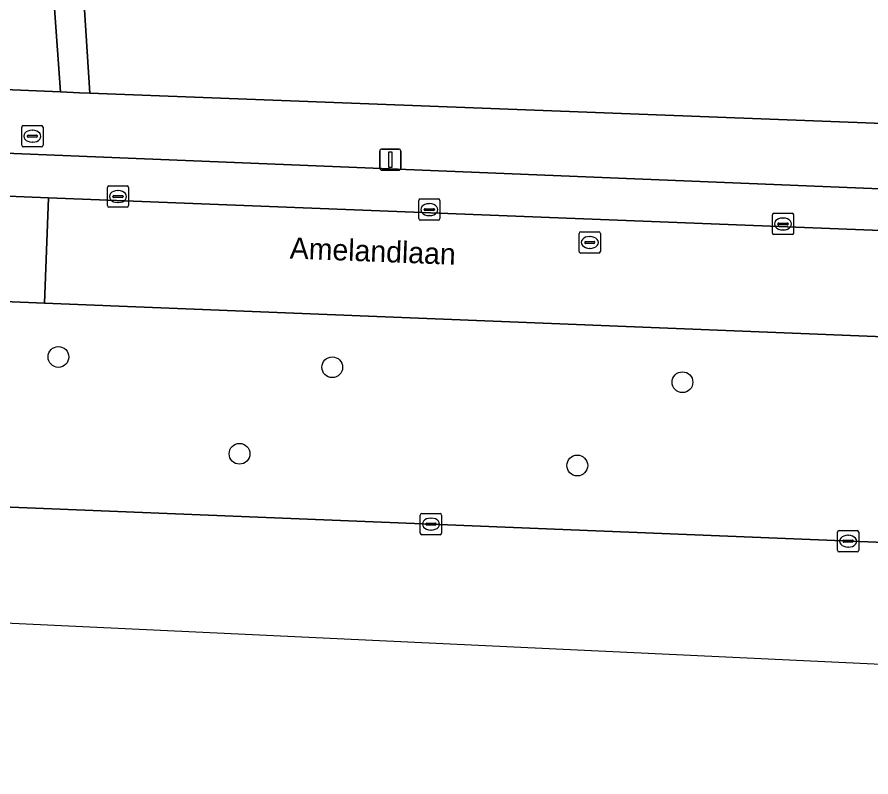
# Model space of a CAD drawing. Extents: x 159680 to 160786, y 387323 to 388340.
# Drawn here: x 160610.99 to 160651.16, y 387486.64 to 387522.39 of the extents above; entities that cross this region are included whole.
import ezdxf

# ---------------------------------------------------------------- set-up
doc = ezdxf.new("R2010")
doc.units = 0
for name, color, linetype in [('IMGEO_Boom', 7, 'Continuous'), ('IMGEO_Erf', 7, 'Continuous'), ('IMGEO_Kolk', 7, 'Continuous'), ('IMGEO_Lichtmast', 7, 'Continuous'), ('IMGEO_Openbare_ruimte_label', 7, 'Continuous'), ('IMGEO_Parkeervlak_open', 7, 'Continuous'), ('IMGEO_Rijbaan_lokaal_open', 7, 'Continuous'), ('IMGEO_Rioolput', 7, 'Continuous'), ('IMGEO_Verkeerseiland_groen', 7, 'Continuous'), ('IMGEO_Voetpad_open', 7, 'Continuous')]:
    doc.layers.add(name, color=color, linetype=linetype)

msp = doc.modelspace()

# ---------------------------------------------------------------- linework, layer by layer
at = {"layer": 'IMGEO_Boom'}
for centre in [(160612.939, 387506.399), (160625.822, 387505.914), (160642.295, 387505.211), (160621.459, 387501.842), (160637.348, 387501.291)]:
    msp.add_circle(centre, 0.489, dxfattribs=at)
at = {"layer": 'IMGEO_Erf'}
for points in [[(160611.621, 387538.496), (160610.699, 387538.439), (160610.986, 387533.779), (160603.638, 387533.326), (160597.337, 387532.938), (160591.036, 387532.549), (160584.736, 387532.161), (160578.435, 387531.772), (160572.134, 387531.384), (160565.833, 387530.995), (160559.532, 387530.607), (160553.232, 387530.219), (160547.738, 387529.88), (160548.128, 387521.567), (160613.042, 387518.867)], [(160671.422, 387535.808), (160670.463, 387535.746), (160670.764, 387531.084), (160663.921, 387530.643), (160657.629, 387530.237), (160651.337, 387529.831), (160645.045, 387529.425), (160638.752, 387529.019), (160632.461, 387528.613), (160626.169, 387528.207), (160619.877, 387527.801), (160613.864, 387527.413), (160614.419, 387518.812), (160672.649, 387516.579)]]:
    msp.add_lwpolyline(points, close=True, dxfattribs=at)
at = {"layer": 'IMGEO_Kolk'}
for p, q in [((160615.242, 387513.52), (160615.242, 387514.372)), ((160615.317, 387514.446), (160616.169, 387514.446)), ((160615.73, 387514.226), (160615.755, 387514.226)), ((160616.243, 387514.372), (160616.243, 387513.52)), ((160615.501, 387513.94), (160615.501, 387513.952)), ((160615.939, 387513.903), (160615.541, 387513.903)), ((160615.544, 387513.989), (160615.942, 387513.989)), ((160615.753, 387513.666), (160615.728, 387513.666)), ((160615.985, 387513.952), (160615.985, 387513.94)), ((160629.888, 387512.906), (160629.888, 387513.758)), ((160629.963, 387513.832), (160630.815, 387513.832)), ((160630.889, 387513.758), (160630.889, 387512.906)), ((160616.169, 387513.446), (160615.317, 387513.446)), ((160630.147, 387513.326), (160630.147, 387513.338)), ((160630.585, 387513.289), (160630.187, 387513.289)), ((160630.19, 387513.375), (160630.588, 387513.375)), ((160630.376, 387513.612), (160630.401, 387513.612)), ((160630.631, 387513.338), (160630.631, 387513.326)), ((160630.399, 387513.052), (160630.374, 387513.052)), ((160646.526, 387512.231), (160646.526, 387513.083)), ((160646.601, 387513.157), (160647.453, 387513.157)), ((160647.014, 387512.937), (160647.039, 387512.937)), ((160647.527, 387513.083), (160647.527, 387512.231)), ((160630.815, 387512.832), (160629.963, 387512.832)), ((160646.785, 387512.651), (160646.785, 387512.663)), ((160647.223, 387512.614), (160646.825, 387512.614)), ((160646.828, 387512.7), (160647.226, 387512.7)), ((160647.269, 387512.663), (160647.269, 387512.651)), ((160647.453, 387512.157), (160646.601, 387512.157)), ((160647.037, 387512.377), (160647.012, 387512.377)), ((160629.964, 387498.107), (160629.964, 387498.959)), ((160630.039, 387499.033), (160630.891, 387499.033)), ((160630.452, 387498.813), (160630.477, 387498.813)), ((160630.965, 387498.959), (160630.965, 387498.107)), ((160630.223, 387498.527), (160630.223, 387498.539)), ((160630.661, 387498.49), (160630.263, 387498.49)), ((160630.266, 387498.576), (160630.664, 387498.576)), ((160630.707, 387498.539), (160630.707, 387498.527)), ((160630.891, 387498.033), (160630.039, 387498.033)), ((160630.475, 387498.253), (160630.45, 387498.253)), ((160649.589, 387497.303), (160649.589, 387498.155)), ((160649.664, 387498.229), (160650.516, 387498.229)), ((160650.077, 387498.009), (160650.102, 387498.009)), ((160650.59, 387498.155), (160650.59, 387497.303)), ((160649.848, 387497.723), (160649.848, 387497.735)), ((160650.286, 387497.686), (160649.888, 387497.686)), ((160649.891, 387497.772), (160650.289, 387497.772)), ((160650.332, 387497.735), (160650.332, 387497.723)), ((160650.516, 387497.229), (160649.664, 387497.229)), ((160650.1, 387497.449), (160650.075, 387497.449))]:
    msp.add_line(p, q, dxfattribs=at)
for points in [[(160615.242, 387513.52), (160615.242, 387514.372)], [(160615.317, 387514.446), (160616.169, 387514.446)], [(160616.243, 387514.372), (160616.243, 387513.52)], [(160629.888, 387512.906), (160629.888, 387513.758)], [(160629.963, 387513.832), (160630.815, 387513.832)], [(160630.889, 387513.758), (160630.889, 387512.906)], [(160616.169, 387513.446), (160615.317, 387513.446)], [(160646.526, 387512.231), (160646.526, 387513.083)], [(160646.601, 387513.157), (160647.453, 387513.157)], [(160647.527, 387513.083), (160647.527, 387512.231)], [(160630.815, 387512.832), (160629.963, 387512.832)], [(160647.453, 387512.157), (160646.601, 387512.157)], [(160629.964, 387498.107), (160629.964, 387498.959)], [(160630.039, 387499.033), (160630.891, 387499.033)], [(160630.965, 387498.959), (160630.965, 387498.107)], [(160630.891, 387498.033), (160630.039, 387498.033)], [(160649.589, 387497.303), (160649.589, 387498.155)], [(160649.664, 387498.229), (160650.516, 387498.229)], [(160650.59, 387498.155), (160650.59, 387497.303)], [(160650.516, 387497.229), (160649.664, 387497.229)]]:
    msp.add_lwpolyline(points, dxfattribs=at)
for centre, radius, start, end in [((160615.319, 387514.37), 0.0765, 91.552, 178.448), ((160615.319, 387514.37), 0.0765, 91.552, 178.448), ((160616.167, 387514.37), 0.0765, 1.552, 88.448), ((160616.167, 387514.37), 0.0765, 1.552, 88.448), ((160615.541, 387513.949), 0.0403, 85.8775, 175.7526), ((160615.538, 387513.939), 0.0366, 178.938, 274.7102), ((160615.942, 387513.946), 0.043, 264.8664, 352.4533), ((160615.946, 387513.951), 0.0386, 1.7309, 96.639), ((160629.965, 387513.756), 0.0765, 91.552, 178.448), ((160629.965, 387513.756), 0.0765, 91.552, 178.448), ((160630.813, 387513.756), 0.0765, 1.552, 88.448), ((160630.813, 387513.756), 0.0765, 1.552, 88.448), ((160615.319, 387513.522), 0.0765, 181.552, 268.448), ((160615.319, 387513.522), 0.0765, 181.552, 268.448), ((160616.167, 387513.522), 0.0765, 271.552, 358.448), ((160616.167, 387513.522), 0.0765, 271.552, 358.448), ((160630.187, 387513.335), 0.0403, 85.8775, 175.7526), ((160630.184, 387513.325), 0.0366, 178.938, 274.7102), ((160630.588, 387513.332), 0.043, 264.8664, 352.4533), ((160630.592, 387513.337), 0.0386, 1.7309, 96.639), ((160629.965, 387512.908), 0.0765, 181.552, 268.448), ((160629.965, 387512.908), 0.0765, 181.552, 268.448), ((160630.813, 387512.908), 0.0765, 271.552, 358.448), ((160630.813, 387512.908), 0.0765, 271.552, 358.448), ((160646.603, 387513.081), 0.0765, 91.552, 178.448), ((160646.603, 387513.081), 0.0765, 91.552, 178.448), ((160647.451, 387513.081), 0.0765, 1.552, 88.448), ((160647.451, 387513.081), 0.0765, 1.552, 88.448), ((160646.825, 387512.66), 0.0403, 85.8775, 175.7526), ((160646.822, 387512.65), 0.0366, 178.938, 274.7102), ((160647.226, 387512.657), 0.043, 264.8664, 352.4533), ((160647.23, 387512.662), 0.0386, 1.7309, 96.639), ((160646.603, 387512.233), 0.0765, 181.552, 268.448), ((160646.603, 387512.233), 0.0765, 181.552, 268.448), ((160647.451, 387512.233), 0.0765, 271.552, 358.448), ((160647.451, 387512.233), 0.0765, 271.552, 358.448), ((160630.041, 387498.957), 0.0765, 91.552, 178.448), ((160630.041, 387498.957), 0.0765, 91.552, 178.448), ((160630.889, 387498.957), 0.0765, 1.552, 88.448), ((160630.889, 387498.957), 0.0765, 1.552, 88.448), ((160630.263, 387498.536), 0.0403, 85.8775, 175.7526), ((160630.26, 387498.526), 0.0366, 178.938, 274.7102), ((160630.664, 387498.533), 0.043, 264.8664, 352.4533), ((160630.668, 387498.538), 0.0386, 1.7309, 96.639), ((160630.041, 387498.109), 0.0765, 181.552, 268.448), ((160630.041, 387498.109), 0.0765, 181.552, 268.448), ((160630.889, 387498.109), 0.0765, 271.552, 358.448), ((160630.889, 387498.109), 0.0765, 271.552, 358.448), ((160649.666, 387498.153), 0.0765, 91.552, 178.448), ((160649.666, 387498.153), 0.0765, 91.552, 178.448), ((160650.514, 387498.153), 0.0765, 1.552, 88.448), ((160650.514, 387498.153), 0.0765, 1.552, 88.448), ((160649.888, 387497.732), 0.0403, 85.8775, 175.7526), ((160649.885, 387497.722), 0.0366, 178.938, 274.7102), ((160650.289, 387497.729), 0.043, 264.8664, 352.4533), ((160650.293, 387497.734), 0.0386, 1.7309, 96.639), ((160649.666, 387497.305), 0.0765, 181.552, 268.448), ((160649.666, 387497.305), 0.0765, 181.552, 268.448), ((160650.514, 387497.305), 0.0765, 271.552, 358.448), ((160650.514, 387497.305), 0.0765, 271.552, 358.448)]:
    msp.add_arc(centre, radius, start, end, dxfattribs=at)
for centre, major_axis, ratio, start_param, end_param in [((160615.729, 387513.946), (-0.387, 0.002), 0.722429, 4.712389, 7.853982), ((160615.754, 387513.946), (-0.39, 0.002), 0.717154, 1.570796, 4.712389), ((160630.375, 387513.332), (-0.387, 0.002), 0.722429, 4.712389, 7.853982), ((160630.4, 387513.332), (-0.39, 0.002), 0.717154, 1.570796, 4.712389), ((160647.013, 387512.657), (-0.387, 0.002), 0.722429, 4.712389, 7.853982), ((160647.038, 387512.657), (-0.39, 0.002), 0.717154, 1.570796, 4.712389), ((160630.451, 387498.533), (-0.387, 0.002), 0.722429, 4.712389, 7.853982), ((160630.476, 387498.533), (-0.39, 0.002), 0.717154, 1.570796, 4.712389), ((160650.076, 387497.729), (-0.387, 0.002), 0.722429, 4.712389, 7.853982), ((160650.101, 387497.729), (-0.39, 0.002), 0.717154, 1.570796, 4.712389)]:
    msp.add_ellipse(centre, major_axis=major_axis, ratio=ratio, start_param=start_param, end_param=end_param, dxfattribs=at)
at = {"layer": 'IMGEO_Lichtmast'}
for p, q in [((160628.056, 387515.283), (160628.056, 387516.083)), ((160628.056, 387516.083), (160628.056, 387515.283)), ((160628.156, 387516.183), (160628.946, 387516.183)), ((160628.946, 387516.183), (160628.156, 387516.183)), ((160629.046, 387516.083), (160629.046, 387515.283)), ((160629.046, 387515.283), (160629.046, 387516.083)), ((160628.946, 387515.183), (160628.156, 387515.183)), ((160628.156, 387515.183), (160628.946, 387515.183))]:
    msp.add_line(p, q, dxfattribs=at)
msp.add_lwpolyline([(160628.476, 387516.058), (160628.626, 387516.058), (160628.626, 387515.308), (160628.476, 387515.308), (160628.476, 387516.058)], dxfattribs=at)
for centre, start, end in [((160628.156, 387516.083), 90, 180), ((160628.156, 387516.083), 90, 180), ((160628.946, 387516.083), 0, 90), ((160628.946, 387516.083), 360, 90), ((160628.156, 387515.283), 180, 270), ((160628.156, 387515.283), 180, 270), ((160628.946, 387515.283), 270, 0), ((160628.946, 387515.283), 270, 0)]:
    msp.add_arc(centre, 0.1, start, end, dxfattribs=at)
at = {"layer": 'IMGEO_Parkeervlak_open'}
for points in [[(160690.617, 387512.802), (160659.659, 387513.975), (160530.865, 387519.238)], [(160527.787, 387517.364), (160609.027, 387514.034), (160612.475, 387513.887), (160693.596, 387510.695)]]:
    msp.add_lwpolyline(points, dxfattribs=at)
at = {"layer": 'IMGEO_Rijbaan_lokaal_open'}
for points in [[(160609.027, 387514.034), (160608.845, 387509.074), (160612.29, 387508.929), (160612.475, 387513.887)], [(160693.596, 387510.695), (160612.475, 387513.887), (160612.29, 387508.929), (160674.827, 387506.422), (160695.397, 387505.634), (160695.576, 387510.557)]]:
    msp.add_lwpolyline(points, close=True, dxfattribs=at)
msp.add_lwpolyline([(160771.311, 387489.847), (160772.4, 387489.811), (160772.103, 387495.161), (160766.345, 387494.627), (160761.35, 387494.127), (160754.314, 387493.702), (160753.317, 387493.667), (160750.287, 387493.683), (160569.57, 387500.998), (160568.353, 387500.952), (160553.507, 387501.632), (160549.549, 387501.895), (160545.695, 387502.222), (160544.816, 387502.384), (160544.923, 387496.983), (160544.923, 387496.983), (160677.578, 387490.72), (160747.412, 387488.822), (160772.489, 387486.636)], dxfattribs=at)
at = {"layer": 'IMGEO_Rioolput'}
for p, q in [((160611.289, 387517.287), (160612.141, 387517.287)), ((160611.214, 387516.361), (160611.214, 387517.213)), ((160611.702, 387517.067), (160611.727, 387517.067)), ((160612.215, 387517.213), (160612.215, 387516.361)), ((160611.473, 387516.781), (160611.473, 387516.793)), ((160611.911, 387516.744), (160611.513, 387516.744)), ((160611.516, 387516.83), (160611.914, 387516.83)), ((160611.725, 387516.507), (160611.7, 387516.507)), ((160611.957, 387516.793), (160611.957, 387516.781)), ((160612.141, 387516.287), (160611.289, 387516.287)), ((160637.437, 387511.36), (160637.437, 387512.212)), ((160637.512, 387512.286), (160638.364, 387512.286)), ((160637.925, 387512.066), (160637.95, 387512.066)), ((160638.438, 387512.212), (160638.438, 387511.36)), ((160637.696, 387511.78), (160637.696, 387511.792)), ((160638.134, 387511.743), (160637.736, 387511.743)), ((160637.739, 387511.829), (160638.137, 387511.829)), ((160638.18, 387511.792), (160638.18, 387511.78)), ((160638.364, 387511.286), (160637.512, 387511.286)), ((160637.948, 387511.506), (160637.923, 387511.506))]:
    msp.add_line(p, q, dxfattribs=at)
for points in [[(160611.289, 387517.287), (160612.141, 387517.287)], [(160611.214, 387516.361), (160611.214, 387517.213)], [(160612.215, 387517.213), (160612.215, 387516.361)], [(160612.141, 387516.287), (160611.289, 387516.287)], [(160637.437, 387511.36), (160637.437, 387512.212)], [(160637.512, 387512.286), (160638.364, 387512.286)], [(160638.438, 387512.212), (160638.438, 387511.36)], [(160638.364, 387511.286), (160637.512, 387511.286)]]:
    msp.add_lwpolyline(points, dxfattribs=at)
for centre, radius, start, end in [((160611.291, 387517.211), 0.0765, 91.552, 178.448), ((160611.291, 387517.211), 0.0765, 91.552, 178.448), ((160612.139, 387517.211), 0.0765, 1.552, 88.448), ((160612.139, 387517.211), 0.0765, 1.552, 88.448), ((160611.513, 387516.79), 0.0403, 85.8775, 175.7526), ((160611.51, 387516.78), 0.0366, 178.938, 274.7102), ((160611.914, 387516.787), 0.043, 264.8664, 352.4533), ((160611.918, 387516.792), 0.0386, 1.7309, 96.639), ((160611.291, 387516.363), 0.0765, 181.552, 268.448), ((160611.291, 387516.363), 0.0765, 181.552, 268.448), ((160612.139, 387516.363), 0.0765, 271.552, 358.448), ((160612.139, 387516.363), 0.0765, 271.552, 358.448), ((160637.514, 387512.21), 0.0765, 91.552, 178.448), ((160637.514, 387512.21), 0.0765, 91.552, 178.448), ((160638.362, 387512.21), 0.0765, 1.552, 88.448), ((160638.362, 387512.21), 0.0765, 1.552, 88.448), ((160637.736, 387511.789), 0.0403, 85.8775, 175.7526), ((160637.733, 387511.779), 0.0366, 178.938, 274.7102), ((160638.137, 387511.786), 0.043, 264.8664, 352.4533), ((160638.141, 387511.791), 0.0386, 1.7309, 96.639), ((160637.514, 387511.362), 0.0765, 181.552, 268.448), ((160637.514, 387511.362), 0.0765, 181.552, 268.448), ((160638.362, 387511.362), 0.0765, 271.552, 358.448), ((160638.362, 387511.362), 0.0765, 271.552, 358.448)]:
    msp.add_arc(centre, radius, start, end, dxfattribs=at)
for centre, major_axis, ratio, start_param, end_param in [((160611.701, 387516.787), (-0.387, 0.002), 0.722429, 4.712389, 7.853982), ((160611.726, 387516.787), (-0.39, 0.002), 0.717154, 1.570796, 4.712389), ((160637.924, 387511.786), (-0.387, 0.002), 0.722429, 4.712389, 7.853982), ((160637.949, 387511.786), (-0.39, 0.002), 0.717154, 1.570796, 4.712389)]:
    msp.add_ellipse(centre, major_axis=major_axis, ratio=ratio, start_param=start_param, end_param=end_param, dxfattribs=at)
at = {"layer": 'IMGEO_Verkeerseiland_groen'}
for points in [[(160674.827, 387506.422), (160612.29, 387508.929), (160608.845, 387509.074), (160531.767, 387512.208)], [(160533.969, 387503.328), (160544.816, 387502.384), (160545.695, 387502.222), (160549.549, 387501.895), (160553.507, 387501.632), (160568.353, 387500.952), (160569.57, 387500.998), (160750.287, 387493.683), (160753.317, 387493.667), (160754.314, 387493.702), (160761.35, 387494.127), (160766.345, 387494.627), (160772.103, 387495.161)]]:
    msp.add_lwpolyline(points, dxfattribs=at)
at = {"layer": 'IMGEO_Voetpad_open'}
for points in [[(160611.621, 387538.496), (160613.042, 387518.867), (160613.937, 387518.83), (160614.419, 387518.812), (160613.864, 387527.413)], [(160699.904, 387514.248), (160699.823, 387515.513), (160699.29, 387515.525), (160698.213, 387515.6), (160674.122, 387516.523), (160672.649, 387516.579), (160614.419, 387518.812), (160613.937, 387518.83), (160613.042, 387518.867), (160548.128, 387521.567)], [(160530.865, 387519.238), (160659.659, 387513.975), (160690.617, 387512.802)]]:
    msp.add_lwpolyline(points, dxfattribs=at)

# ---------------------------------------------------------------- texts
at = {"layer": 'IMGEO_Openbare_ruimte_label'}
msp.add_text('Amelandlaan', height=1, rotation=357.8216, dxfattribs=at).set_placement((160623.811, 387511.032))

doc.saveas('drawing.dxf')
